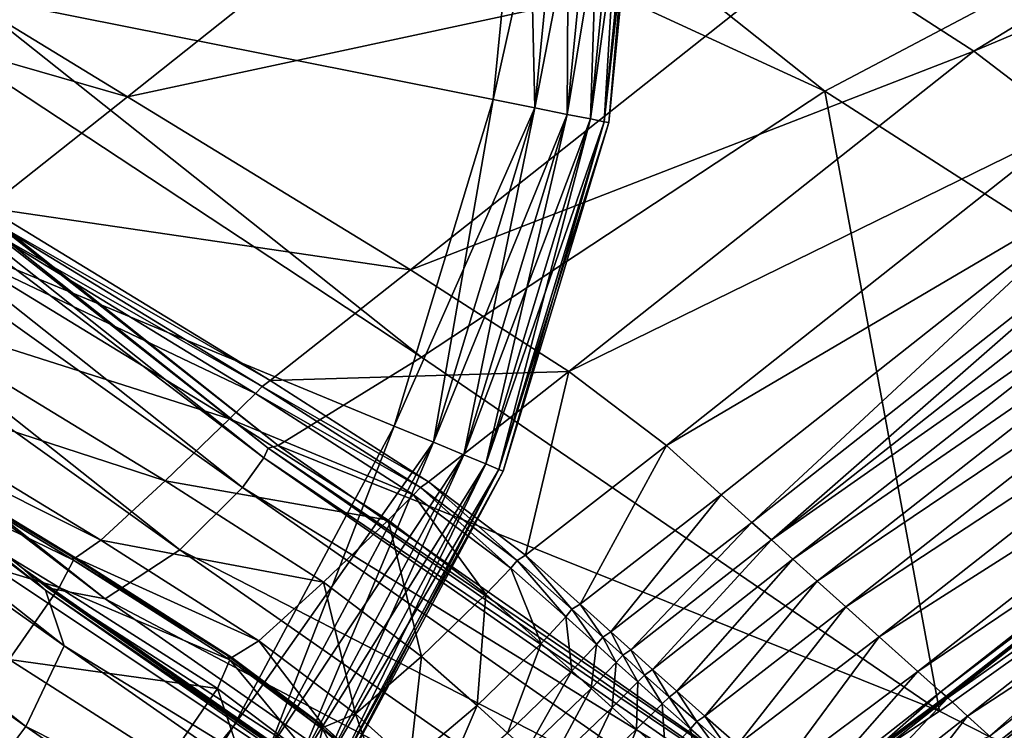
# Model space of a CAD drawing. Header units: millimetres. Extents: x 2387 to 13955, y -4964 to 364.
# Tile 937 of 1056: x 4544 to 4563, y 166 to 180. Entities that reach past the tile are written whole.
import ezdxf

# ---------------------------------------------------------------- set-up
doc = ezdxf.new("R2010")
doc.units = ezdxf.units.MM
doc.header["$MEASUREMENT"] = 0
doc.layers.add('Predefinito', color=7, linetype='Continuous', true_color=0x000000)

# ---------------------------------------------------------------- blocks, each defined once
blk = doc.blocks.new('Blocco 08')
at = {"layer": 'Predefinito'}
for points in [[(-377.805, -103.214, 485.831), (-404.108, -82.313, 608.412), (-412.093, -87.426, 608.329)], [(-404.108, -82.313, 608.412), (-377.805, -103.214, 485.831), (-365.867, -96.909, 485.854)], [(-385.683, -108.417, 485.869), (-412.093, -87.426, 608.329), (-414.925, -89.12, 608.263)], [(-412.093, -87.426, 608.329), (-385.683, -108.417, 485.869), (-377.805, -103.214, 485.831)], [(-388.676, -110.194, 485.842), (-415.125, -89.174, 608.239), (-415.21, -89.363, 608.259)], [(-388.479, -110.141, 485.858), (-414.925, -89.12, 608.263), (-415.125, -89.174, 608.239)], [(-415.125, -89.174, 608.239), (-388.676, -110.194, 485.842), (-388.479, -110.141, 485.858)], [(-414.925, -89.12, 608.263), (-388.479, -110.141, 485.858), (-385.683, -108.417, 485.869)], [(-388.757, -110.382, 485.859), (-415.21, -89.363, 608.259), (-415.645, -89.942, 608.284)], [(-415.21, -89.363, 608.259), (-388.757, -110.382, 485.859), (-388.676, -110.194, 485.842)], [(-389.179, -110.96, 485.885), (-415.645, -89.942, 608.284), (-416.895, -91.17, 608.276)], [(-415.645, -89.942, 608.284), (-389.179, -110.96, 485.885), (-388.757, -110.382, 485.859)], [(-390.399, -112.181, 485.898), (-416.895, -91.17, 608.276), (-418.372, -92.136, 608.176)], [(-416.895, -91.17, 608.276), (-390.399, -112.181, 485.898), (-389.179, -110.96, 485.885)], [(-392.981, -112.925, 485.661), (-419.488, -91.932, 607.928), (-419.965, -91.549, 607.766)], [(-419.965, -91.549, 607.766), (-393.471, -112.537, 485.539), (-392.981, -112.925, 485.661)], [(-393.471, -112.537, 485.539), (-419.965, -91.549, 607.766), (-419.528, -91.977, 607.927)], [(-393.021, -112.969, 485.661), (-419.528, -91.977, 607.927), (-419.194, -93.059, 608.164)], [(-419.528, -91.977, 607.927), (-393.021, -112.969, 485.661), (-393.471, -112.537, 485.539)], [(-419.488, -91.932, 607.928), (-392.981, -112.925, 485.661), (-391.856, -113.138, 485.841)], [(-391.856, -113.138, 485.841), (-418.372, -92.136, 608.176), (-419.488, -91.932, 607.928)], [(-418.372, -92.136, 608.176), (-391.856, -113.138, 485.841), (-390.399, -112.181, 485.898)], [(-392.657, -114.057, 485.844), (-419.194, -93.059, 608.164), (-419.982, -94.638, 608.227)], [(-419.194, -93.059, 608.164), (-392.657, -114.057, 485.844), (-393.021, -112.969, 485.661)], [(-393.406, -115.633, 485.908), (-419.982, -94.638, 608.227), (-421.058, -96.022, 608.199)], [(-419.982, -94.638, 608.227), (-393.406, -115.633, 485.908), (-392.657, -114.057, 485.844)], [(-363.002, -95.156, 12.268), (-374.892, -102.437, 12.362), (-377.983, -100.438, 12.315)], [(-374.892, -102.437, 12.362), (-363.002, -95.156, 12.268), (-361.112, -96.607, 12.502)], [(-421.058, -96.022, 608.199), (-394.449, -117.01, 485.903), (-393.406, -115.633, 485.908)], [(-361.112, -96.607, 12.502), (-372.994, -103.89, 12.599), (-374.892, -102.437, 12.362)], [(-365.867, -96.909, 485.854), (-377.805, -103.214, 485.831), (-367.683, -109.718, 440.483)], [(-383.514, -97.037, 12.38), (-391.422, -103.327, 12.445), (-400.629, -97.702, 12.486)], [(-391.422, -103.327, 12.445), (-383.514, -97.037, 12.38), (-377.983, -100.438, 12.315)], [(-403.366, -99.881, 12.605), (-400.629, -97.702, 12.486), (-391.422, -103.327, 12.445)], [(-391.422, -103.327, 12.445), (-394.163, -105.5, 12.579), (-403.366, -99.881, 12.605)], [(-377.983, -100.438, 12.315), (-385.893, -106.707, 12.398), (-391.422, -103.327, 12.445)], [(-385.893, -106.707, 12.398), (-377.983, -100.438, 12.315), (-374.892, -102.437, 12.362)], [(-374.892, -102.437, 12.362), (-382.801, -108.693, 12.453), (-385.893, -106.707, 12.398)], [(-382.801, -108.693, 12.453), (-374.892, -102.437, 12.362), (-372.994, -103.89, 12.599)], [(-377.805, -103.214, 485.831), (-385.683, -108.417, 485.869), (-375.565, -115.335, 440.546)], [(-375.565, -115.335, 440.546), (-367.683, -109.718, 440.483), (-377.805, -103.214, 485.831)], [(-394.163, -105.5, 12.579), (-391.422, -103.327, 12.445), (-385.893, -106.707, 12.398)], [(-372.994, -103.89, 12.599), (-380.898, -110.14, 12.696), (-382.801, -108.693, 12.453)], [(-380.898, -110.14, 12.696), (-372.994, -103.89, 12.599), (-371.925, -104.857, 12.931)], [(-371.925, -104.857, 12.931), (-379.826, -111.104, 13.03), (-380.898, -110.14, 12.696)], [(-379.226, -111.643, 13.36), (-379.826, -111.104, 13.03), (-371.925, -104.857, 12.931)], [(-371.925, -104.857, 12.931), (-371.318, -105.398, 13.26), (-379.226, -111.643, 13.36)], [(-394.315, -105.618, 12.667), (-394.163, -105.5, 12.579), (-388.636, -108.873, 12.54)], [(-385.893, -106.707, 12.398), (-388.636, -108.873, 12.54), (-394.163, -105.5, 12.579)], [(-378.844, -111.987, 13.576), (-379.226, -111.643, 13.36), (-371.318, -105.398, 13.26)], [(-371.318, -105.398, 13.26), (-370.929, -105.746, 13.476), (-378.844, -111.987, 13.576)], [(-394.957, -106.248, 12.449), (-394.451, -105.751, 12.58), (-388.924, -109.125, 12.541)], [(-394.451, -105.751, 12.58), (-394.315, -105.618, 12.667), (-388.789, -108.989, 12.627)], [(-388.789, -108.989, 12.627), (-388.924, -109.125, 12.541), (-394.451, -105.751, 12.58)], [(-388.636, -108.873, 12.54), (-388.789, -108.989, 12.627), (-394.315, -105.618, 12.667)], [(-378.844, -111.987, 13.576), (-370.929, -105.746, 13.476), (-370.509, -106.132, 13.467)], [(-370.509, -106.132, 13.467), (-378.428, -112.363, 13.565), (-378.844, -111.987, 13.576)], [(-378.428, -112.363, 13.565), (-370.509, -106.132, 13.467), (-370.033, -106.571, 13.413)], [(-396.218, -107.457, 12.405), (-394.957, -106.248, 12.449), (-389.428, -109.622, 12.412)], [(-388.924, -109.125, 12.541), (-389.428, -109.622, 12.412), (-394.957, -106.248, 12.449)], [(-388.636, -108.873, 12.54), (-385.893, -106.707, 12.398), (-382.801, -108.693, 12.453)], [(-370.033, -106.571, 13.413), (-377.952, -112.792, 13.51), (-378.428, -112.363, 13.565)], [(-377.952, -112.792, 13.51), (-370.033, -106.571, 13.413), (-369.476, -107.078, 13.497)], [(-369.476, -107.078, 13.497), (-377.392, -113.295, 13.595), (-377.952, -112.792, 13.51)], [(-377.392, -113.295, 13.595), (-369.476, -107.078, 13.497), (-368.825, -107.669, 13.884)], [(-397.47, -108.621, 12.722), (-396.218, -107.457, 12.405), (-390.688, -110.831, 12.372)], [(-389.428, -109.622, 12.412), (-390.688, -110.831, 12.372), (-396.218, -107.457, 12.405)], [(-368.825, -107.669, 13.884), (-376.739, -113.879, 13.978), (-377.392, -113.295, 13.595)], [(-376.739, -113.879, 13.978), (-368.825, -107.669, 13.884), (-368.07, -108.357, 14.739)], [(-375.565, -115.335, 440.546), (-385.683, -108.417, 485.869), (-388.479, -110.141, 485.858)], [(-368.07, -108.357, 14.739), (-375.986, -114.556, 14.819), (-376.739, -113.879, 13.978)], [(-375.986, -114.556, 14.819), (-368.07, -108.357, 14.739), (-367.516, -108.84, 15.64)], [(-397.952, -108.98, 13.671), (-397.47, -108.621, 12.722), (-391.943, -111.989, 12.692)], [(-390.688, -110.831, 12.372), (-391.943, -111.989, 12.692), (-397.47, -108.621, 12.722)], [(-382.801, -108.693, 12.453), (-385.546, -110.851, 12.597), (-388.636, -108.873, 12.54)], [(-383.649, -112.287, 12.839), (-385.546, -110.851, 12.597), (-382.801, -108.693, 12.453)], [(-382.801, -108.693, 12.453), (-380.898, -110.14, 12.696), (-383.649, -112.287, 12.839)], [(-375.53, -114.948, 16.409), (-367.576, -108.682, 16.337), (-367.471, -108.819, 16.167)], [(-367.471, -108.819, 16.167), (-367.576, -108.682, 16.337), (-375.53, -114.948, 16.409)], [(-367.471, -108.819, 16.167), (-375.402, -115.072, 16.255), (-375.53, -114.948, 16.409)], [(-375.53, -114.948, 16.409), (-375.416, -115.056, 16.233), (-367.471, -108.819, 16.167)], [(-367.516, -108.84, 15.64), (-367.471, -108.819, 16.167), (-375.416, -115.056, 16.233)], [(-375.402, -115.072, 16.255), (-367.471, -108.819, 16.167), (-367.111, -109.209, 16.184)], [(-398.282, -109.552, 12.722), (-397.992, -109.025, 13.671), (-392.477, -112.382, 13.643)], [(-392.438, -112.337, 13.643), (-392.504, -112.319, 14.275), (-398.009, -108.97, 14.303)], [(-398.009, -108.97, 14.303), (-397.952, -108.98, 13.671), (-392.438, -112.337, 13.643)], [(-397.992, -109.025, 13.671), (-398.009, -108.97, 14.303), (-392.504, -112.319, 14.275)], [(-392.504, -112.319, 14.275), (-392.477, -112.382, 13.643), (-397.992, -109.025, 13.671)], [(-391.943, -111.989, 12.692), (-392.438, -112.337, 13.643), (-397.952, -108.98, 13.671)], [(-388.924, -109.125, 12.541), (-388.789, -108.989, 12.627), (-385.701, -110.965, 12.685)], [(-388.789, -108.989, 12.627), (-388.636, -108.873, 12.54), (-385.546, -110.851, 12.597)], [(-385.546, -110.851, 12.597), (-385.701, -110.965, 12.685), (-388.789, -108.989, 12.627)], [(-367.516, -108.84, 15.64), (-375.442, -115.043, 15.708), (-375.986, -114.556, 14.819)], [(-375.416, -115.056, 16.233), (-375.442, -115.043, 15.708), (-367.516, -108.84, 15.64)], [(-389.428, -109.622, 12.412), (-388.924, -109.125, 12.541), (-385.834, -111.102, 12.599)], [(-385.701, -110.965, 12.685), (-385.834, -111.102, 12.599), (-388.924, -109.125, 12.541)], [(-367.111, -109.209, 16.184), (-375.016, -115.431, 16.283), (-375.402, -115.072, 16.255)], [(-375.016, -115.431, 16.283), (-367.111, -109.209, 16.184), (-366.452, -109.83, 16.916)], [(-399.264, -110.952, 12.405), (-398.282, -109.552, 12.722), (-392.754, -112.919, 12.694)], [(-392.477, -112.382, 13.643), (-392.754, -112.919, 12.694), (-398.282, -109.552, 12.722)], [(-390.688, -110.831, 12.372), (-389.428, -109.622, 12.412), (-386.333, -111.603, 12.472)], [(-385.834, -111.102, 12.599), (-386.333, -111.603, 12.472), (-389.428, -109.622, 12.412)], [(-367.683, -109.718, 440.483), (-375.565, -115.335, 440.546), (-374.594, -115.827, 435.519)], [(-374.594, -115.827, 435.519), (-366.712, -109.803, 435.452), (-367.683, -109.718, 440.483)], [(-374.357, -115.889, 433.495), (-366.454, -109.712, 433.44), (-366.434, -109.758, 433.636)], [(-366.375, -109.795, 433.271), (-366.454, -109.712, 433.44), (-374.357, -115.889, 433.495)], [(-366.434, -109.758, 433.636), (-374.328, -115.927, 433.698), (-374.357, -115.889, 433.495)], [(-374.357, -115.889, 433.495), (-374.268, -115.965, 433.319), (-366.375, -109.795, 433.271)], [(-374.328, -115.927, 433.698), (-366.434, -109.758, 433.636), (-366.712, -109.803, 435.452)], [(-366.452, -109.83, 16.916), (-374.354, -116.029, 17.011), (-375.016, -115.431, 16.283)], [(-366.712, -109.803, 435.452), (-374.594, -115.827, 435.519), (-374.328, -115.927, 433.698)], [(-374.354, -116.029, 17.011), (-366.452, -109.83, 16.916), (-365.712, -110.506, 18.649)], [(-378.361, -117.198, 440.565), (-388.479, -110.141, 485.858), (-388.676, -110.194, 485.842)], [(-388.479, -110.141, 485.858), (-378.361, -117.198, 440.565), (-375.565, -115.335, 440.546)], [(-382.582, -113.242, 13.172), (-383.649, -112.287, 12.839), (-380.898, -110.14, 12.696)], [(-380.898, -110.14, 12.696), (-379.826, -111.104, 13.03), (-382.582, -113.242, 13.172)], [(-378.56, -117.251, 440.564), (-388.676, -110.194, 485.842), (-388.757, -110.382, 485.859)], [(-388.676, -110.194, 485.842), (-378.56, -117.251, 440.564), (-378.361, -117.198, 440.565)], [(-378.64, -117.44, 440.568), (-388.757, -110.382, 485.859), (-389.179, -110.96, 485.885)], [(-388.757, -110.382, 485.859), (-378.64, -117.44, 440.568), (-378.56, -117.251, 440.564)], [(-365.712, -110.506, 18.649), (-373.621, -116.688, 18.734), (-374.354, -116.029, 17.011)], [(-392.754, -112.919, 12.694), (-393.73, -114.323, 12.38), (-399.264, -110.952, 12.405)], [(-391.943, -111.989, 12.692), (-390.688, -110.831, 12.372), (-387.591, -112.812, 12.434)], [(-386.333, -111.603, 12.472), (-387.591, -112.812, 12.434), (-390.688, -110.831, 12.372)], [(-383.809, -112.391, 12.923), (-385.701, -110.965, 12.685), (-385.546, -110.851, 12.597)], [(-385.546, -110.851, 12.597), (-383.649, -112.287, 12.839), (-383.809, -112.391, 12.923)], [(-379.06, -118.019, 440.575), (-389.179, -110.96, 485.885), (-390.399, -112.181, 485.898)], [(-389.179, -110.96, 485.885), (-379.06, -118.019, 440.575), (-378.64, -117.44, 440.568)], [(-384.424, -113.048, 12.718), (-386.333, -111.603, 12.472), (-385.834, -111.102, 12.599)], [(-383.934, -112.535, 12.841), (-385.834, -111.102, 12.599), (-385.701, -110.965, 12.685)], [(-385.834, -111.102, 12.599), (-383.934, -112.535, 12.841), (-384.424, -113.048, 12.718)], [(-385.701, -110.965, 12.685), (-383.809, -112.391, 12.923), (-383.934, -112.535, 12.841)], [(-381.98, -113.785, 13.506), (-382.582, -113.242, 13.172), (-379.826, -111.104, 13.03)], [(-379.826, -111.104, 13.03), (-379.226, -111.643, 13.36), (-381.98, -113.785, 13.506)], [(-385.677, -114.261, 12.683), (-387.591, -112.812, 12.434), (-386.333, -111.603, 12.472)], [(-386.333, -111.603, 12.472), (-384.424, -113.048, 12.718), (-385.677, -114.261, 12.683)], [(-381.594, -114.136, 13.724), (-381.98, -113.785, 13.506), (-379.226, -111.643, 13.36)], [(-379.226, -111.643, 13.36), (-378.844, -111.987, 13.576), (-381.594, -114.136, 13.724)], [(-392.438, -112.337, 13.643), (-391.943, -111.989, 12.692), (-388.857, -113.961, 12.754)], [(-387.591, -112.812, 12.434), (-388.857, -113.961, 12.754), (-391.943, -111.989, 12.692)], [(-381.171, -114.516, 13.714), (-381.594, -114.136, 13.724), (-378.844, -111.987, 13.576)], [(-378.844, -111.987, 13.576), (-378.428, -112.363, 13.565), (-381.171, -114.516, 13.714)], [(-380.281, -119.243, 440.587), (-390.399, -112.181, 485.898), (-391.856, -113.138, 485.841)], [(-390.399, -112.181, 485.898), (-380.281, -119.243, 440.587), (-379.06, -118.019, 440.575)], [(-382.745, -113.34, 13.255), (-383.809, -112.391, 12.923), (-383.649, -112.287, 12.839)], [(-383.649, -112.287, 12.839), (-382.582, -113.242, 13.172), (-382.745, -113.34, 13.255)], [(-392.754, -112.919, 12.694), (-392.477, -112.382, 13.643), (-389.422, -114.328, 13.697)], [(-392.504, -112.319, 14.275), (-392.438, -112.337, 13.643), (-389.383, -114.281, 13.696)], [(-389.383, -114.281, 13.696), (-389.471, -114.245, 14.324), (-392.504, -112.319, 14.275)], [(-392.477, -112.382, 13.643), (-392.504, -112.319, 14.275), (-389.471, -114.245, 14.324)], [(-389.471, -114.245, 14.324), (-389.422, -114.328, 13.697), (-392.477, -112.382, 13.643)], [(-388.857, -113.961, 12.754), (-389.383, -114.281, 13.696), (-392.438, -112.337, 13.643)], [(-382.864, -113.489, 13.175), (-383.934, -112.535, 12.841), (-383.809, -112.391, 12.923)], [(-383.809, -112.391, 12.923), (-382.745, -113.34, 13.255), (-382.864, -113.489, 13.175)], [(-380.695, -114.943, 13.659), (-381.171, -114.516, 13.714), (-378.428, -112.363, 13.565)], [(-378.428, -112.363, 13.565), (-377.952, -112.792, 13.51), (-380.695, -114.943, 13.659)], [(-383.358, -119.599, 440.535), (-393.471, -112.537, 485.539), (-393.021, -112.969, 485.661)], [(-382.866, -119.988, 440.557), (-392.981, -112.925, 485.661), (-393.471, -112.537, 485.539)], [(-393.471, -112.537, 485.539), (-383.358, -119.599, 440.535), (-382.866, -119.988, 440.557)], [(-383.345, -114.01, 13.055), (-384.424, -113.048, 12.718), (-383.934, -112.535, 12.841)], [(-383.934, -112.535, 12.841), (-382.864, -113.489, 13.175), (-383.345, -114.01, 13.055)], [(-386.969, -115.387, 12.995), (-388.857, -113.961, 12.754), (-387.591, -112.812, 12.434)], [(-387.591, -112.812, 12.434), (-385.677, -114.261, 12.683), (-386.969, -115.387, 12.995)], [(-380.145, -115.431, 13.739), (-380.695, -114.943, 13.659), (-377.952, -112.792, 13.51)], [(-377.952, -112.792, 13.51), (-377.392, -113.295, 13.595), (-380.145, -115.431, 13.739)], [(-393.73, -114.323, 12.38), (-392.754, -112.919, 12.694), (-389.667, -114.891, 12.757)], [(-382.905, -120.033, 440.558), (-393.021, -112.969, 485.661), (-392.657, -114.057, 485.844)], [(-393.021, -112.969, 485.661), (-382.905, -120.033, 440.558), (-383.358, -119.599, 440.535)], [(-392.981, -112.925, 485.661), (-382.866, -119.988, 440.557), (-381.738, -120.202, 440.587)], [(-381.738, -120.202, 440.587), (-391.856, -113.138, 485.841), (-392.981, -112.925, 485.661)], [(-389.422, -114.328, 13.697), (-389.667, -114.891, 12.757), (-392.754, -112.919, 12.694)], [(-384.596, -115.225, 13.02), (-385.677, -114.261, 12.683), (-384.424, -113.048, 12.718)], [(-384.424, -113.048, 12.718), (-383.345, -114.01, 13.055), (-384.596, -115.225, 13.02)], [(-391.856, -113.138, 485.841), (-381.738, -120.202, 440.587), (-380.281, -119.243, 440.587)], [(-382.141, -113.884, 13.589), (-382.745, -113.34, 13.255), (-382.582, -113.242, 13.172)], [(-382.582, -113.242, 13.172), (-381.98, -113.785, 13.506), (-382.141, -113.884, 13.589)], [(-382.262, -114.029, 13.507), (-382.864, -113.489, 13.175), (-382.745, -113.34, 13.255)], [(-382.745, -113.34, 13.255), (-382.141, -113.884, 13.589), (-382.262, -114.029, 13.507)], [(-379.51, -115.993, 14.102), (-380.145, -115.431, 13.739), (-377.392, -113.295, 13.595)], [(-377.392, -113.295, 13.595), (-376.739, -113.879, 13.978), (-379.51, -115.993, 14.102)], [(-382.746, -114.546, 13.385), (-383.345, -114.01, 13.055), (-382.864, -113.489, 13.175)], [(-382.864, -113.489, 13.175), (-382.262, -114.029, 13.507), (-382.746, -114.546, 13.385)], [(-381.75, -114.241, 13.81), (-382.141, -113.884, 13.589), (-381.98, -113.785, 13.506)], [(-381.98, -113.785, 13.506), (-381.594, -114.136, 13.724), (-381.75, -114.241, 13.81)], [(-387.575, -115.638, 13.913), (-389.383, -114.281, 13.696), (-388.857, -113.961, 12.754)], [(-388.857, -113.961, 12.754), (-386.969, -115.387, 12.995), (-387.575, -115.638, 13.913)], [(-383.998, -115.761, 13.352), (-384.596, -115.225, 13.02), (-383.345, -114.01, 13.055)], [(-383.345, -114.01, 13.055), (-382.746, -114.546, 13.385), (-383.998, -115.761, 13.352)], [(-382.368, -114.888, 13.601), (-382.746, -114.546, 13.385), (-382.262, -114.029, 13.507)], [(-382.262, -114.029, 13.507), (-381.876, -114.381, 13.726), (-382.368, -114.888, 13.601)], [(-381.876, -114.381, 13.726), (-382.262, -114.029, 13.507), (-382.141, -113.884, 13.589)], [(-382.141, -113.884, 13.589), (-381.75, -114.241, 13.81), (-381.876, -114.381, 13.726)], [(-378.777, -116.643, 14.899), (-379.51, -115.993, 14.102), (-376.739, -113.879, 13.978)], [(-376.739, -113.879, 13.978), (-375.986, -114.556, 14.819), (-378.777, -116.643, 14.899)], [(-382.538, -121.123, 440.593), (-392.657, -114.057, 485.844), (-393.406, -115.633, 485.908)], [(-392.657, -114.057, 485.844), (-382.538, -121.123, 440.593), (-382.905, -120.033, 440.558)], [(-381.322, -114.63, 13.802), (-381.75, -114.241, 13.81), (-381.594, -114.136, 13.724)], [(-381.594, -114.136, 13.724), (-381.171, -114.516, 13.714), (-381.322, -114.63, 13.802)], [(-394.754, -115.737, 12.427), (-393.73, -114.323, 12.38), (-390.632, -116.303, 12.448)], [(-389.667, -114.891, 12.757), (-390.632, -116.303, 12.448), (-393.73, -114.323, 12.38)], [(-387.779, -116.317, 12.999), (-389.667, -114.891, 12.757), (-389.422, -114.328, 13.697)], [(-387.615, -115.683, 13.913), (-389.422, -114.328, 13.697), (-389.471, -114.245, 14.324)], [(-389.471, -114.245, 14.324), (-387.715, -115.555, 14.523), (-387.615, -115.683, 13.913)], [(-387.715, -115.555, 14.523), (-389.471, -114.245, 14.324), (-389.383, -114.281, 13.696)], [(-389.422, -114.328, 13.697), (-387.615, -115.683, 13.913), (-387.779, -116.317, 12.999)], [(-389.383, -114.281, 13.696), (-387.575, -115.638, 13.913), (-387.715, -115.555, 14.523)], [(-385.909, -116.335, 13.328), (-386.969, -115.387, 12.995), (-385.677, -114.261, 12.683)], [(-385.677, -114.261, 12.683), (-384.596, -115.225, 13.02), (-385.909, -116.335, 13.328)], [(-381.955, -115.258, 13.589), (-382.368, -114.888, 13.601), (-381.876, -114.381, 13.726)], [(-381.876, -114.381, 13.726), (-381.454, -114.762, 13.716), (-381.955, -115.258, 13.589)], [(-381.454, -114.762, 13.716), (-381.876, -114.381, 13.726), (-381.75, -114.241, 13.81)], [(-381.75, -114.241, 13.81), (-381.322, -114.63, 13.802), (-381.454, -114.762, 13.716)], [(-383.624, -116.098, 13.567), (-383.998, -115.761, 13.352), (-382.746, -114.546, 13.385)], [(-382.746, -114.546, 13.385), (-382.368, -114.888, 13.601), (-383.624, -116.098, 13.567)], [(-380.845, -115.058, 13.746), (-381.322, -114.63, 13.802), (-381.171, -114.516, 13.714)], [(-381.171, -114.516, 13.714), (-380.695, -114.943, 13.659), (-380.845, -115.058, 13.746)], [(-378.24, -117.124, 15.745), (-378.777, -116.643, 14.899), (-375.986, -114.556, 14.819)], [(-375.986, -114.556, 14.819), (-375.442, -115.043, 15.708), (-378.24, -117.124, 15.745)], [(-381.48, -115.684, 13.536), (-381.955, -115.258, 13.589), (-381.454, -114.762, 13.716)], [(-381.454, -114.762, 13.716), (-380.978, -115.189, 13.66), (-381.48, -115.684, 13.536)], [(-380.978, -115.189, 13.66), (-381.454, -114.762, 13.716), (-381.322, -114.63, 13.802)], [(-381.322, -114.63, 13.802), (-380.845, -115.058, 13.746), (-380.978, -115.189, 13.66)], [(-388.716, -117.752, 12.699), (-390.632, -116.303, 12.448), (-389.667, -114.891, 12.757)], [(-389.667, -114.891, 12.757), (-387.779, -116.317, 12.999), (-388.716, -117.752, 12.699)], [(-383.213, -116.464, 13.554), (-383.624, -116.098, 13.567), (-382.368, -114.888, 13.601)], [(-382.368, -114.888, 13.601), (-381.955, -115.258, 13.589), (-383.213, -116.464, 13.554)], [(-380.303, -115.534, 13.822), (-380.845, -115.058, 13.746), (-380.695, -114.943, 13.659)], [(-380.695, -114.943, 13.659), (-380.145, -115.431, 13.739), (-380.303, -115.534, 13.822)], [(-378.141, -117.242, 16.344), (-378.285, -117.113, 16.451), (-375.53, -114.948, 16.409)], [(-375.416, -115.056, 16.233), (-375.53, -114.948, 16.409), (-378.285, -117.113, 16.451)], [(-375.53, -114.948, 16.409), (-375.402, -115.072, 16.255), (-378.141, -117.242, 16.344)], [(-380.428, -115.676, 13.741), (-380.978, -115.189, 13.66), (-380.845, -115.058, 13.746)], [(-380.845, -115.058, 13.746), (-380.303, -115.534, 13.822), (-380.428, -115.676, 13.741)], [(-378.285, -117.113, 16.451), (-378.197, -117.177, 16.257), (-375.416, -115.056, 16.233)], [(-378.197, -117.177, 16.257), (-378.24, -117.124, 15.745), (-375.442, -115.043, 15.708)], [(-375.442, -115.043, 15.708), (-375.416, -115.056, 16.233), (-378.197, -117.177, 16.257)], [(-377.754, -117.58, 16.412), (-378.141, -117.242, 16.344), (-375.402, -115.072, 16.255)], [(-375.402, -115.072, 16.255), (-375.016, -115.431, 16.283), (-377.754, -117.58, 16.412)], [(-385.302, -116.878, 13.663), (-385.909, -116.335, 13.328), (-384.596, -115.225, 13.02)], [(-384.596, -115.225, 13.02), (-383.998, -115.761, 13.352), (-385.302, -116.878, 13.663)], [(-382.739, -116.888, 13.5), (-383.213, -116.464, 13.554), (-381.955, -115.258, 13.589)], [(-381.955, -115.258, 13.589), (-381.48, -115.684, 13.536), (-382.739, -116.888, 13.5)], [(-380.917, -116.186, 13.621), (-381.48, -115.684, 13.536), (-380.978, -115.189, 13.66)], [(-380.978, -115.189, 13.66), (-380.428, -115.676, 13.741), (-380.917, -116.186, 13.621)], [(-374.594, -115.827, 435.519), (-375.565, -115.335, 440.546), (-378.361, -117.198, 440.565)], [(-386.614, -116.579, 14.227), (-387.615, -115.683, 13.913), (-387.715, -115.555, 14.523)], [(-387.715, -115.555, 14.523), (-386.755, -116.418, 14.826), (-386.614, -116.579, 14.227)], [(-386.755, -116.418, 14.826), (-387.715, -115.555, 14.523), (-387.575, -115.638, 13.913)], [(-386.574, -116.534, 14.227), (-387.575, -115.638, 13.913), (-386.969, -115.387, 12.995)], [(-386.969, -115.387, 12.995), (-385.909, -116.335, 13.328), (-386.574, -116.534, 14.227)], [(-379.791, -116.238, 14.104), (-380.428, -115.676, 13.741), (-380.303, -115.534, 13.822)], [(-379.682, -116.08, 14.172), (-380.303, -115.534, 13.822), (-380.145, -115.431, 13.739)], [(-380.303, -115.534, 13.822), (-379.682, -116.08, 14.172), (-379.791, -116.238, 14.104)], [(-380.145, -115.431, 13.739), (-379.51, -115.993, 14.102), (-379.682, -116.08, 14.172)], [(-377.116, -118.142, 17.132), (-377.754, -117.58, 16.412), (-375.016, -115.431, 16.283)], [(-375.016, -115.431, 16.283), (-374.354, -116.029, 17.011), (-377.116, -118.142, 17.132)], [(-383.284, -122.701, 440.613), (-393.406, -115.633, 485.908), (-394.449, -117.01, 485.903)], [(-393.406, -115.633, 485.908), (-383.284, -122.701, 440.613), (-382.538, -121.123, 440.593)], [(-386.718, -117.265, 13.332), (-387.779, -116.317, 12.999), (-387.615, -115.683, 13.913)], [(-387.615, -115.683, 13.913), (-386.614, -116.579, 14.227), (-386.718, -117.265, 13.332)], [(-387.575, -115.638, 13.913), (-386.574, -116.534, 14.227), (-386.755, -116.418, 14.826)], [(-382.171, -117.396, 13.589), (-382.739, -116.888, 13.5), (-381.48, -115.684, 13.536)], [(-381.48, -115.684, 13.536), (-380.917, -116.186, 13.621), (-382.171, -117.396, 13.589)], [(-380.26, -116.772, 14.005), (-380.917, -116.186, 13.621), (-380.428, -115.676, 13.741)], [(-380.428, -115.676, 13.741), (-379.791, -116.238, 14.104), (-380.26, -116.772, 14.005)]]:
    blk.add_3dface(points, dxfattribs=at)

msp = doc.modelspace()

# ---------------------------------------------------------------- linework, layer by layer
at = {"layer": 'Predefinito'}
for points in [[(4548.295, 166.521), (4544.066, 161.368), (4520.022, 185.413)], [(4551.437, 172.4), (4548.295, 166.521), (4520.022, 185.413)], [(4553.372, 178.779), (4551.437, 172.4), (4520.022, 185.413)], [(4554.025, 185.413), (4553.372, 178.779), (4520.022, 185.413)], [(4544.066, 161.368, 12), (4548.295, 166.521, 12), (4520.022, 185.413, 12)], [(4548.295, 166.521, 12), (4551.437, 172.4, 12), (4520.022, 185.413, 12)], [(4551.437, 172.4, 12), (4553.372, 178.779, 12), (4520.022, 185.413, 12)], [(4553.372, 178.779, 12), (4554.025, 185.413, 12), (4520.022, 185.413, 12)], [(4554.185, 178.617, 0.08), (4553.372, 178.779), (4554.025, 185.413)], [(4553.372, 178.779, 12), (4554.185, 178.617, 11.92), (4554.854, 185.413, 11.92)], [(4554.854, 185.413, 11.92), (4554.025, 185.413, 12), (4553.372, 178.779, 12)], [(4554.025, 185.413), (4554.854, 185.413, 0.08), (4554.185, 178.617, 0.08)], [(4554.818, 178.491, 0.32), (4554.185, 178.617, 0.08), (4554.854, 185.413, 0.08)], [(4554.185, 178.617, 11.92), (4554.818, 178.491, 11.68), (4555.499, 185.413, 11.68)], [(4555.499, 185.413, 11.68), (4554.854, 185.413, 11.92), (4554.185, 178.617, 11.92)], [(4555.269, 178.401, 0.72), (4554.818, 178.491, 0.32), (4555.499, 185.413, 0.32)], [(4554.854, 185.413, 0.08), (4555.499, 185.413, 0.32), (4554.818, 178.491, 0.32)], [(4554.818, 178.491, 11.68), (4555.269, 178.401, 11.28), (4555.96, 185.413, 11.28)], [(4555.96, 185.413, 11.28), (4555.499, 185.413, 11.68), (4554.818, 178.491, 11.68)], [(4555.54, 178.348, 1.28), (4555.269, 178.401, 0.72), (4555.96, 185.413, 0.72)], [(4555.499, 185.413, 0.32), (4555.96, 185.413, 0.72), (4555.269, 178.401, 0.72)], [(4555.269, 178.401, 11.28), (4555.54, 178.348, 10.72), (4556.236, 185.413, 10.72)], [(4556.236, 185.413, 10.72), (4555.96, 185.413, 11.28), (4555.269, 178.401, 11.28)], [(4555.631, 178.33, 2), (4555.54, 178.348, 1.28), (4556.236, 185.413, 1.28)], [(4555.54, 178.348, 10.72), (4555.631, 178.33, 10), (4556.328, 185.413, 10)], [(4556.328, 185.413, 10), (4556.236, 185.413, 10.72), (4555.54, 178.348, 10.72)], [(4555.96, 185.413, 0.72), (4556.236, 185.413, 1.28), (4555.54, 178.348, 1.28)], [(4555.631, 178.33, 2), (4556.328, 185.413, 2), (4556.328, 185.413, 6)], [(4556.328, 185.413, 6), (4555.631, 178.33, 6), (4555.631, 178.33, 2)], [(4555.631, 178.33, 6), (4556.328, 185.413, 6), (4556.328, 185.413, 10)], [(4556.328, 185.413, 10), (4555.631, 178.33, 10), (4555.631, 178.33, 6)], [(4556.236, 185.413, 1.28), (4556.328, 185.413, 2), (4555.631, 178.33, 2)], [(4552.203, 172.083, 0.08), (4551.437, 172.4), (4553.372, 178.779)], [(4554.185, 178.617, 11.92), (4553.372, 178.779, 12), (4551.437, 172.4, 12)], [(4553.372, 178.779), (4554.185, 178.617, 0.08), (4552.203, 172.083, 0.08)], [(4551.437, 172.4, 12), (4552.203, 172.083, 11.92), (4554.185, 178.617, 11.92)], [(4552.799, 171.836, 0.32), (4552.203, 172.083, 0.08), (4554.185, 178.617, 0.08)], [(4554.818, 178.491, 11.68), (4554.185, 178.617, 11.92), (4552.203, 172.083, 11.92)], [(4552.203, 172.083, 11.92), (4552.799, 171.836, 11.68), (4554.818, 178.491, 11.68)], [(4554.185, 178.617, 0.08), (4554.818, 178.491, 0.32), (4552.799, 171.836, 0.32)], [(4553.224, 171.66, 0.72), (4552.799, 171.836, 0.32), (4554.818, 178.491, 0.32)], [(4555.269, 178.401, 11.28), (4554.818, 178.491, 11.68), (4552.799, 171.836, 11.68)], [(4554.818, 178.491, 0.32), (4555.269, 178.401, 0.72), (4553.224, 171.66, 0.72)], [(4552.799, 171.836, 11.68), (4553.224, 171.66, 11.28), (4555.269, 178.401, 11.28)], [(4553.48, 171.554, 1.28), (4553.224, 171.66, 0.72), (4555.269, 178.401, 0.72)], [(4555.54, 178.348, 10.72), (4555.269, 178.401, 11.28), (4553.224, 171.66, 11.28)], [(4553.224, 171.66, 11.28), (4553.48, 171.554, 10.72), (4555.54, 178.348, 10.72)], [(4555.269, 178.401, 0.72), (4555.54, 178.348, 1.28), (4553.48, 171.554, 1.28)], [(4553.565, 171.519, 2), (4553.48, 171.554, 1.28), (4555.54, 178.348, 1.28)], [(4555.631, 178.33, 10), (4555.54, 178.348, 10.72), (4553.48, 171.554, 10.72)], [(4553.48, 171.554, 10.72), (4553.565, 171.519, 10), (4555.631, 178.33, 10)], [(4555.54, 178.348, 1.28), (4555.631, 178.33, 2), (4553.565, 171.519, 2)], [(4553.565, 171.519, 2), (4555.631, 178.33, 2), (4555.631, 178.33, 6)], [(4555.631, 178.33, 6), (4553.565, 171.519, 6), (4553.565, 171.519, 2)], [(4553.565, 171.519, 6), (4555.631, 178.33, 6), (4555.631, 178.33, 10)], [(4555.631, 178.33, 10), (4553.565, 171.519, 10), (4553.565, 171.519, 6)], [(4548.984, 166.061, 0.08), (4548.295, 166.521), (4551.437, 172.4)], [(4552.203, 172.083, 11.92), (4551.437, 172.4, 12), (4548.295, 166.521, 12)], [(4551.437, 172.4), (4552.203, 172.083, 0.08), (4548.984, 166.061, 0.08)], [(4548.295, 166.521, 12), (4548.984, 166.061, 11.92), (4552.203, 172.083, 11.92)], [(4549.52, 165.702, 0.32), (4548.984, 166.061, 0.08), (4552.203, 172.083, 0.08)], [(4552.799, 171.836, 11.68), (4552.203, 172.083, 11.92), (4548.984, 166.061, 11.92)], [(4552.203, 172.083, 0.08), (4552.799, 171.836, 0.32), (4549.52, 165.702, 0.32)], [(4548.984, 166.061, 11.92), (4549.52, 165.702, 11.68), (4552.799, 171.836, 11.68)], [(4549.903, 165.446, 0.72), (4549.52, 165.702, 0.32), (4552.799, 171.836, 0.32)], [(4553.224, 171.66, 11.28), (4552.799, 171.836, 11.68), (4549.52, 165.702, 11.68)], [(4552.799, 171.836, 0.32), (4553.224, 171.66, 0.72), (4549.903, 165.446, 0.72)], [(4549.52, 165.702, 11.68), (4549.903, 165.446, 11.28), (4553.224, 171.66, 11.28)], [(4550.133, 165.293, 1.28), (4549.903, 165.446, 0.72), (4553.224, 171.66, 0.72)], [(4553.48, 171.554, 10.72), (4553.224, 171.66, 11.28), (4549.903, 165.446, 11.28)], [(4549.903, 165.446, 11.28), (4550.133, 165.293, 10.72), (4553.48, 171.554, 10.72)], [(4553.224, 171.66, 0.72), (4553.48, 171.554, 1.28), (4550.133, 165.293, 1.28)], [(4550.21, 165.242, 2), (4550.133, 165.293, 1.28), (4553.48, 171.554, 1.28)], [(4553.565, 171.519, 10), (4553.48, 171.554, 10.72), (4550.133, 165.293, 10.72)], [(4553.48, 171.554, 1.28), (4553.565, 171.519, 2), (4550.21, 165.242, 2)], [(4550.133, 165.293, 10.72), (4550.21, 165.242, 10), (4553.565, 171.519, 10)], [(4550.21, 165.242, 2), (4553.565, 171.519, 2), (4553.565, 171.519, 6)], [(4553.565, 171.519, 6), (4550.21, 165.242, 6), (4550.21, 165.242, 2)], [(4550.21, 165.242, 6), (4553.565, 171.519, 6), (4553.565, 171.519, 10)], [(4553.565, 171.519, 10), (4550.21, 165.242, 10), (4550.21, 165.242, 6)], [(4544.652, 160.782, 0.08), (4544.066, 161.368), (4548.295, 166.521)], [(4548.984, 166.061, 11.92), (4548.295, 166.521, 12), (4544.066, 161.368, 12)], [(4548.295, 166.521), (4548.984, 166.061, 0.08), (4544.652, 160.782, 0.08)]]:
    msp.add_3dface(points, dxfattribs=at)

# ---------------------------------------------------------------- block references
msp.add_blockref('Blocco 08', (4937.65, 282.162), dxfattribs=at)

doc.saveas('drawing.dxf')
